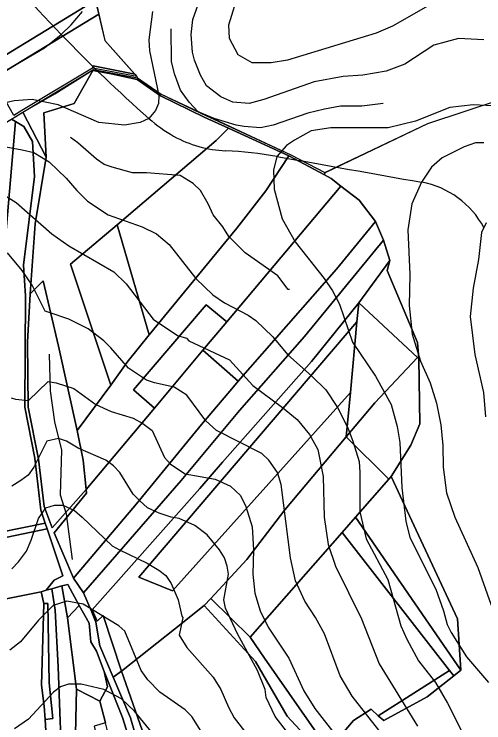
# Model space of a CAD drawing. Extents: x -510989 to -501240, y -1184665 to -1176098.
# Drawn here: x -503793 to -503447, y -1180465 to -1179942 of the extents above; entities that cross this region are included whole.
import ezdxf

# ---------------------------------------------------------------- set-up
doc = ezdxf.new("R2010")
doc.units = 0
for name, color, linetype in [('lesni_pozemek', 7, 'Continuous'), ('NAVRH_rozvodnice', 7, 'Continuous'), ('orna_puda', 7, 'Continuous'), ('ostatni_plocha_x_neplodna_puda', 7, 'Continuous'), ('ostatni_plocha_x_ostatni_komunikace', 7, 'Continuous'), ('popis', 7, 'Continuous'), ('STAV_povodi', 7, 'Continuous'), ('STAV_vyrazne_udolnice', 7, 'Continuous'), ('trvaly_travni_porost', 7, 'Continuous'), ('vrstevnice_01', 7, 'Continuous'), ('vrstevnice_02', 7, 'Continuous'), ('vrstevnice_03', 7, 'Continuous')]:
    doc.layers.add(name, color=color, linetype=linetype)

msp = doc.modelspace()

# ---------------------------------------------------------------- linework, layer by layer
at = {"layer": 'lesni_pozemek'}
for points in [[(-503739.72, -1179906.97), (-503738.89, -1179906.43), (-503732.57, -1179932.53), (-503734.75, -1179932.87), (-503814.36, -1179981.4), (-503829.88, -1179959.54), (-503850.36, -1179944.77), (-503856.46, -1179938.74), (-503830.42, -1179913.23), (-503773.13, -1179863.23)], [(-503734.75, -1179932.87), (-503732.57, -1179932.53), (-503730.3, -1179942.15), (-503808.55, -1179989.6), (-503809.42, -1179988.37), (-503813.66, -1179982.39), (-503814.36, -1179981.4)], [(-503730.3, -1179942.15), (-503725.9, -1179961.52), (-503703.88, -1179986.32), (-503734.54, -1179980.08), (-503735.04, -1179981.84), (-503787.15, -1180013.16), (-503793.05, -1180016.87), (-503808.55, -1179989.6)], [(-503734.34, -1179982.88), (-503734.68, -1179983.67), (-503748.48, -1180007.92), (-503770.98, -1180014.9), (-503769.23, -1180047.4), (-503786.45, -1180014.21), (-503762.81, -1180000.82)], [(-503515.91, -1180123.7), (-503517.74, -1180131.16), (-503495.28, -1180184.23), (-503494.41, -1180196.28), (-503495.44, -1180195.21), (-503538.71, -1180154.95)], [(-503538.71, -1180154.95), (-503495.44, -1180195.21), (-503526.9, -1180228.55), (-503547.94, -1180253.74), (-503544.88, -1180221), (-503540.02, -1180168.98)], [(-503495.44, -1180195.21), (-503494.41, -1180196.28), (-503493.58, -1180244.1), (-503500.39, -1180259.91), (-503514.7, -1180282.89), (-503516.51, -1180284.95), (-503547.94, -1180253.74), (-503526.9, -1180228.55)], [(-503516.51, -1180284.95), (-503514.7, -1180282.89), (-503465.95, -1180388.01), (-503463.48, -1180425.77), (-503541.03, -1180312.91)], [(-503550.9, -1180324.16), (-503541.03, -1180312.91), (-503463.48, -1180425.77), (-503468.64, -1180429.96), (-503471.79, -1180425.91)]]:
    msp.add_lwpolyline(points, close=True, dxfattribs=at)
msp.add_lwpolyline([(-503560.9, -1180484.48), (-503542.5, -1180462.78), (-503529.62, -1180454.54), (-503524.31, -1180459.37), (-503520.31, -1180463), (-503488.27, -1180445.42), (-503468.64, -1180429.96), (-503463.48, -1180425.77), (-503465.95, -1180388.01), (-503514.7, -1180282.89), (-503500.39, -1180259.91), (-503493.58, -1180244.1), (-503494.41, -1180196.28), (-503495.28, -1180184.23), (-503517.74, -1180131.16), (-503515.91, -1180123.7), (-503520.41, -1180108.75), (-503526.37, -1180095.04), (-503538.31, -1180079.18), (-503551.95, -1180068.87), (-503559.04, -1180063.22), (-503563.94, -1180060.52), (-503563.75, -1180058.92), (-503562.35, -1180058.44), (-503487.83, -1180022.8), (-503433.57, -1180004.75)], dxfattribs=at)
at = {"layer": 'NAVRH_rozvodnice'}
for centre, radius, start, end in [((-503116.61, -1179338.14), 891.41, 211.54526, 223.96737), ((-502936.49, -1179164.4), 1141.67, 223.96737, 228.46538), ((-503624.48, -1179941.08), 104.09, 228.4654, 240.8479), ((-503633.24, -1179956.78), 86.12, 240.8479, 267.5547), ((-503649.03, -1180326.6), 284.04, 79.8555, 87.5547), ((-489036.02, -1098657.19), 82682.42, 259.8554899, 259.9305171), ((-503503.72, -1180129.71), 64.71, 27.8339, 79.9305)]:
    msp.add_arc(centre, radius, start, end, dxfattribs=at)
at = {"layer": 'orna_puda'}
for points in [[(-503538.31, -1180079.18), (-503526.37, -1180095.04), (-503555.18, -1180130.01), (-503627.54, -1180212.64), (-503653.59, -1180189.87), (-503636.07, -1180169.01), (-503551.95, -1180068.87)], [(-503520.41, -1180108.75), (-503515.91, -1180123.7), (-503538.71, -1180154.95), (-503573.48, -1180198.15), (-503639.12, -1180272.33), (-503655.82, -1180291.92), (-503735.22, -1180381.24), (-503736.01, -1180381.88), (-503741.58, -1180368.82), (-503669.59, -1180285.87), (-503626.71, -1180234.33), (-503578.66, -1180179.87)], [(-503538.71, -1180154.95), (-503540.02, -1180168.98), (-503700.91, -1180357.14), (-503676.15, -1180367.39), (-503544.88, -1180221), (-503547.94, -1180253.74), (-503593.3, -1180307.5), (-503621.25, -1180344.07), (-503647.82, -1180372.96), (-503652.8, -1180378.11), (-503674.52, -1180395.58), (-503713.65, -1180426.52), (-503727.12, -1180385.49), (-503731.52, -1180389.56), (-503735.22, -1180381.24), (-503655.82, -1180291.92), (-503639.12, -1180272.33), (-503573.48, -1180198.15)], [(-503540.02, -1180168.98), (-503544.88, -1180221), (-503676.15, -1180367.39), (-503700.91, -1180357.14)], [(-503653.59, -1180189.87), (-503627.54, -1180212.64), (-503631.15, -1180216.76), (-503654.78, -1180244.55), (-503702.55, -1180303.1), (-503749.02, -1180357.85), (-503763.37, -1180324.45), (-503739.35, -1180295.26), (-503739.74, -1180292.46), (-503689.37, -1180232.48)], [(-503772.81, -1180368.05), (-503771.03, -1180376.52), (-503772.67, -1180436.87), (-503770.64, -1180452.21), (-503769.94, -1180462.16), (-503769.34, -1180470.46), (-503769.26, -1180497.09), (-503772.8, -1180577.92), (-503796.47, -1180570.18), (-503807.92, -1180566.86), (-503812.14, -1180456.03), (-503816.01, -1180376.68)], [(-503765.09, -1180365.76), (-503762.45, -1180381.47), (-503760.37, -1180423.43), (-503758.83, -1180463.39), (-503757.69, -1180492.82), (-503750.14, -1180547.15), (-503744.07, -1180590.17), (-503754.07, -1180585.16), (-503767.53, -1180579.65), (-503772.8, -1180577.92), (-503769.26, -1180497.09), (-503769.34, -1180470.46), (-503769.94, -1180462.16), (-503764.35, -1180461.35), (-503766.87, -1180435.22), (-503768.06, -1180376.63), (-503771.03, -1180376.52), (-503772.81, -1180368.05), (-503769.18, -1180366.9)], [(-503771.03, -1180376.52), (-503768.06, -1180376.63), (-503766.87, -1180435.22), (-503764.35, -1180461.35), (-503769.94, -1180462.16), (-503770.64, -1180452.21), (-503772.67, -1180436.87)]]:
    msp.add_lwpolyline(points, close=True, dxfattribs=at)
at = {"layer": 'ostatni_plocha_x_neplodna_puda'}
for points in [[(-503647.82, -1180372.96), (-503618.88, -1180401.57), (-503608.17, -1180417.04), (-503564.35, -1180479.57), (-503560.9, -1180484.48), (-503566.29, -1180490.75), (-503575.67, -1180476.65), (-503591.61, -1180459.66), (-503614.95, -1180419.46), (-503652.8, -1180378.11)], [(-503735.22, -1180381.24), (-503731.52, -1180389.56), (-503727.12, -1180385.49), (-503713.65, -1180426.52), (-503719.8, -1180430.97), (-503729.59, -1180407.83), (-503732.47, -1180390.32), (-503736.01, -1180381.88)], [(-503719.8, -1180430.97), (-503713.65, -1180426.52), (-503689.92, -1180494.6), (-503689, -1180525.44), (-503688.75, -1180533.78), (-503688.45, -1180544.17), (-503685.65, -1180556.05), (-503684.4, -1180561.26), (-503676.52, -1180594.14), (-503692.47, -1180542.56), (-503693.19, -1180508.59), (-503706.98, -1180460.95)]]:
    msp.add_lwpolyline(points, close=True, dxfattribs=at)
at = {"layer": 'ostatni_plocha_x_ostatni_komunikace'}
msp.add_lwpolyline([(-503735.04, -1179981.84), (-503734.54, -1179980.08), (-503703.88, -1179986.32), (-503702.46, -1179987.92)], close=True, dxfattribs=at)
msp.add_lwpolyline([(-503696.75, -1180512.63), (-503713.01, -1180460.58), (-503726.48, -1180426.71), (-503732.16, -1180411.85), (-503736.19, -1180404.78), (-503737.54, -1180391.11), (-503744.74, -1180378.02), (-503753.2, -1180362.63), (-503757.65, -1180363.7), (-503765.09, -1180365.76), (-503769.18, -1180366.9), (-503763.34, -1180359.44), (-503756.97, -1180356.3), (-503768.35, -1180321.6), (-503769.85, -1180317.31), (-503773.18, -1180307.73), (-503777.46, -1180269.44), (-503785.02, -1180231.74), (-503784.54, -1180149.74), (-503785.9, -1180127.13), (-503777.79, -1180061.88), (-503779.17, -1180036.08), (-503785.72, -1180024.94), (-503791.84, -1180021.15), (-503794.68, -1180019.4), (-503786.45, -1180014.21), (-503769.23, -1180047.4), (-503777.27, -1180096.62), (-503780.93, -1180148.2), (-503783.05, -1180183.98), (-503782.47, -1180231.82), (-503774.72, -1180270.16), (-503770.54, -1180305.07), (-503764.85, -1180320.92), (-503739.74, -1180292.46), (-503739.35, -1180295.26), (-503763.37, -1180324.45), (-503749.02, -1180357.85), (-503741.58, -1180368.82), (-503736.01, -1180381.88), (-503732.47, -1180390.32), (-503729.59, -1180407.83), (-503719.8, -1180430.97), (-503706.98, -1180460.95), (-503693.19, -1180508.59)], dxfattribs=at)
at = {"layer": 'popis'}
for points in [[(-504019.54, -1179546.32), (-504002.87, -1179565.2), (-503995.32, -1179572.94), (-503964.42, -1179597.45), (-503957.41, -1179604.07), (-503939.59, -1179628.24), (-503901.28, -1179681.19), (-503861.82, -1179734.67), (-503798.49, -1179821.46), (-503769.82, -1179864.21), (-503738.89, -1179906.43), (-503725.9, -1179961.52), (-503702.46, -1179987.92), (-503701.77, -1179988.97)], [(-504048.98, -1180161.22), (-504011.78, -1180148.29), (-504007.86, -1180145.91), (-503990.15, -1180132.87), (-503987.04, -1180130.15), (-503960.24, -1180106.7), (-503927.46, -1180074.3), (-503922.73, -1180073.6), (-503901.14, -1180070.65), (-503859.03, -1180059.9), (-503844.06, -1180050.47), (-503799.7, -1180022.55), (-503786.45, -1180014.21), (-503734.34, -1179982.88), (-503701.77, -1179988.97), (-503684.43, -1180001.16), (-503621.98, -1180030.42), (-503588.83, -1180045.68), (-503563.75, -1180058.92), (-503487.83, -1180022.8), (-503433.57, -1180004.75)]]:
    msp.add_lwpolyline(points, dxfattribs=at)
at = {"layer": 'STAV_povodi'}
for centre, radius, start, end in [((-503116.61, -1179338.14), 891.41, 211.54526, 223.96737), ((-502936.49, -1179164.4), 1141.67, 223.96737, 228.46538), ((-503624.48, -1179941.08), 104.09, 228.4654, 240.8479), ((-503633.24, -1179956.78), 86.12, 240.8479, 267.5547), ((-503649.03, -1180326.6), 284.04, 79.8555, 87.5547), ((-489036.02, -1098657.19), 82682.42, 259.8554899, 259.9305171), ((-503503.72, -1180129.71), 64.71, 27.8339, 79.9305)]:
    msp.add_arc(centre, radius, start, end, dxfattribs=at)
at = {"layer": 'STAV_vyrazne_udolnice'}
msp.add_lwpolyline([(-503767.01, -1180192.81), (-503766.2, -1180219.72), (-503762.99, -1180242.62), (-503757.76, -1180263.51), (-503758.97, -1180296.45), (-503754.55, -1180310.52), (-503750.13, -1180344.26)], dxfattribs=at)
at = {"layer": 'trvaly_travni_porost'}
for points in [[(-503734.68, -1179983.67), (-503721.16, -1179986.08), (-503702.19, -1179990.31), (-503684.86, -1180002.38), (-503652.72, -1180018.06), (-503634.8, -1180026.23), (-503643.9, -1180035.19), (-503716.89, -1180097.31), (-503751.19, -1180126.48), (-503721.51, -1180215.67), (-503746.45, -1180249.13), (-503760, -1180186.9), (-503771.47, -1180138.68), (-503780.93, -1180148.2), (-503777.27, -1180096.62), (-503769.23, -1180047.4), (-503770.98, -1180014.9), (-503748.48, -1180007.92)], [(-503734.34, -1179982.88), (-503701.77, -1179988.97), (-503684.43, -1180001.16), (-503655.14, -1180015.15), (-503588.83, -1180045.68), (-503563.75, -1180058.92), (-503563.94, -1180060.52), (-503590.28, -1180046.41), (-503634.8, -1180026.23), (-503652.72, -1180018.06), (-503684.86, -1180002.38), (-503702.19, -1179990.31), (-503721.16, -1179986.08), (-503734.68, -1179983.67)], [(-503794.68, -1180019.4), (-503791.84, -1180021.15), (-503804.67, -1180167.48), (-503807.65, -1180166.51), (-503854.89, -1180334.69), (-503769.85, -1180317.31), (-503768.35, -1180321.6), (-503797.9, -1180327.72), (-503841.03, -1180335.95), (-503906.62, -1180348.22), (-503919.18, -1180385.93), (-503923.37, -1180385.97), (-503911.34, -1180350.01), (-503909.14, -1180345.37), (-503884.12, -1180340.58), (-503855.36, -1180270.49), (-503811.63, -1180165.3), (-503817.03, -1180163.63), (-503836.78, -1180157.15), (-503815.45, -1180088.11), (-503805.66, -1180056.4), (-503799.7, -1180022.55)], [(-503791.84, -1180021.15), (-503785.72, -1180024.94), (-503779.17, -1180036.08), (-503777.79, -1180061.88), (-503785.9, -1180127.13), (-503784.54, -1180149.74), (-503785.02, -1180231.74), (-503777.46, -1180269.44), (-503773.18, -1180307.73), (-503769.85, -1180317.31), (-503854.89, -1180334.69), (-503807.65, -1180166.51), (-503804.67, -1180167.48)], [(-503634.8, -1180026.23), (-503590.28, -1180046.41), (-503607.22, -1180072.3), (-503628.63, -1180099.93), (-503693.2, -1180178.45), (-503716.89, -1180097.31), (-503643.9, -1180035.19)], [(-503563.94, -1180060.52), (-503559.04, -1180063.22), (-503551.95, -1180068.87), (-503636.07, -1180169.01), (-503651.12, -1180156.35), (-503704.76, -1180219.18), (-503689.37, -1180232.48), (-503739.74, -1180292.46), (-503741.95, -1180270.92), (-503746.45, -1180249.13), (-503721.51, -1180215.67), (-503709.37, -1180198.59), (-503693.2, -1180178.45), (-503628.63, -1180099.93), (-503607.22, -1180072.3), (-503590.28, -1180046.41)], [(-503751.19, -1180126.48), (-503716.89, -1180097.31), (-503693.2, -1180178.45), (-503709.37, -1180198.59), (-503721.51, -1180215.67)], [(-503520.41, -1180108.75), (-503578.66, -1180179.87), (-503626.71, -1180234.33), (-503669.59, -1180285.87), (-503741.58, -1180368.82), (-503749.02, -1180357.85), (-503702.55, -1180303.1), (-503654.78, -1180244.55), (-503631.15, -1180216.76), (-503627.54, -1180212.64), (-503555.18, -1180130.01), (-503526.37, -1180095.04)], [(-503771.47, -1180138.68), (-503760, -1180186.9), (-503746.45, -1180249.13), (-503741.95, -1180270.92), (-503739.74, -1180292.46), (-503764.85, -1180320.92), (-503770.54, -1180305.07), (-503774.72, -1180270.16), (-503782.47, -1180231.82), (-503783.05, -1180183.98), (-503780.93, -1180148.2)], [(-503651.12, -1180156.35), (-503636.07, -1180169.01), (-503653.59, -1180189.87), (-503689.37, -1180232.48), (-503704.76, -1180219.18)], [(-503547.94, -1180253.74), (-503516.51, -1180284.95), (-503541.03, -1180312.91), (-503550.9, -1180324.16), (-503618.88, -1180401.57), (-503647.82, -1180372.96), (-503621.25, -1180344.07), (-503593.3, -1180307.5)], [(-503768.35, -1180321.6), (-503756.97, -1180356.3), (-503763.34, -1180359.44), (-503769.18, -1180366.9), (-503772.81, -1180368.05), (-503816.01, -1180376.68), (-503861.57, -1180383.19), (-503874.64, -1180385.39), (-503919.18, -1180385.93), (-503906.62, -1180348.22), (-503841.03, -1180335.95), (-503797.9, -1180327.72)], [(-503550.9, -1180324.16), (-503471.79, -1180425.91), (-503524.31, -1180459.37), (-503529.62, -1180454.54), (-503542.5, -1180462.78), (-503560.9, -1180484.48), (-503564.35, -1180479.57), (-503608.17, -1180417.04), (-503618.88, -1180401.57)], [(-503757.65, -1180363.7), (-503753.52, -1180387.27), (-503746.91, -1180439.71), (-503747.73, -1180484.15), (-503744.57, -1180506.85), (-503740.31, -1180529.44), (-503729.16, -1180561.58), (-503716.52, -1180607.77), (-503724.98, -1180601.86), (-503738.37, -1180593.05), (-503744.07, -1180590.17), (-503750.14, -1180547.15), (-503757.69, -1180492.82), (-503758.83, -1180463.39), (-503760.37, -1180423.43), (-503762.45, -1180381.47), (-503765.09, -1180365.76)], [(-503753.2, -1180362.63), (-503744.74, -1180378.02), (-503753.52, -1180387.27), (-503757.65, -1180363.7)], [(-503753.52, -1180387.27), (-503744.74, -1180378.02), (-503737.54, -1180391.11), (-503736.19, -1180404.78), (-503732.16, -1180411.85), (-503726.48, -1180426.71), (-503724.05, -1180438.14), (-503729.53, -1180448.69), (-503746.91, -1180439.71)], [(-503726.48, -1180426.71), (-503713.01, -1180460.58), (-503696.75, -1180512.63), (-503696.59, -1180543.15), (-503704.02, -1180544.16), (-503717.04, -1180497.98), (-503725.47, -1180464.73), (-503729.53, -1180448.69), (-503724.05, -1180438.14)], [(-503468.64, -1180429.96), (-503488.27, -1180445.42), (-503520.31, -1180463), (-503524.31, -1180459.37), (-503471.79, -1180425.91)], [(-503729.53, -1180448.69), (-503725.47, -1180464.73), (-503733.78, -1180467.17), (-503723.22, -1180510.94), (-503709.35, -1180556.54), (-503695.26, -1180597.21), (-503688.13, -1180596.99), (-503679.01, -1180626.08), (-503671.81, -1180626.52), (-503669.23, -1180643.33), (-503670.51, -1180641.89), (-503682.52, -1180632.67), (-503694.15, -1180623.39), (-503716.52, -1180607.77), (-503729.16, -1180561.58), (-503740.31, -1180529.44), (-503744.57, -1180506.85), (-503747.73, -1180484.15), (-503746.91, -1180439.71)]]:
    msp.add_lwpolyline(points, close=True, dxfattribs=at)
msp.add_lwpolyline([(-503689.92, -1180494.6), (-503713.65, -1180426.52), (-503674.52, -1180395.58), (-503652.8, -1180378.11), (-503614.95, -1180419.46), (-503591.61, -1180459.66), (-503575.67, -1180476.65)], dxfattribs=at)
at = {"layer": 'vrstevnice_01'}
for points in [[(-503979.5, -1179928), (-503946.69, -1179956), (-503927.19, -1179969), (-503902.19, -1179980), (-503878.91, -1179986), (-503861, -1179990), (-503834.91, -1179992), (-503828.81, -1179992), (-503811.59, -1179989), (-503796, -1179982), (-503770.31, -1179967), (-503758.19, -1179957), (-503750.69, -1179950), (-503742.5, -1179940)], [(-503446.5, -1179961), (-503465.19, -1179960), (-503483.31, -1179965), (-503504.69, -1179979), (-503518.5, -1179984), (-503535.81, -1179987), (-503550.19, -1179988), (-503571.69, -1179992), (-503608.59, -1180005), (-503619.41, -1180008), (-503631.5, -1180007), (-503640.31, -1180003), (-503650.91, -1179995), (-503655.5, -1179987), (-503659.91, -1179976), (-503661.41, -1179970), (-503662.19, -1179957), (-503661.09, -1179946), (-503654.31, -1179927)], [(-503798.81, -1180040), (-503786.81, -1180042), (-503778.19, -1180044), (-503767, -1180051), (-503754.5, -1180063), (-503746.69, -1180072), (-503738.59, -1180080), (-503723.5, -1180090), (-503698.41, -1180099), (-503687.91, -1180104), (-503678.41, -1180112), (-503658.81, -1180137), (-503646.31, -1180149), (-503637.69, -1180155), (-503620.31, -1180164), (-503614.59, -1180168), (-503602.09, -1180180), (-503591.19, -1180193), (-503573.31, -1180209), (-503562.91, -1180219), (-503554.31, -1180232), (-503546.81, -1180247), (-503543, -1180257), (-503538.41, -1180272), (-503537.81, -1180280), (-503537.81, -1180309), (-503533.31, -1180329), (-503517.31, -1180359), (-503507.69, -1180393), (-503503.19, -1180403), (-503494.59, -1180419), (-503482.19, -1180435), (-503473.31, -1180450), (-503449.81, -1180497)], [(-503446.5, -1180037), (-503452.59, -1180037), (-503461, -1180040), (-503477.19, -1180048), (-503485.19, -1180055), (-503492.41, -1180066), (-503499.59, -1180082), (-503502.41, -1180101), (-503501.09, -1180134)], [(-503523.81, -1180470), (-503543.5, -1180445), (-503552.41, -1180430), (-503564.09, -1180399), (-503570.69, -1180387), (-503578.41, -1180375), (-503585.31, -1180360), (-503589.09, -1180343), (-503595.81, -1180289), (-503598.59, -1180280), (-503604.91, -1180271), (-503610.09, -1180266), (-503643.5, -1180249), (-503651.41, -1180242), (-503665.5, -1180223), (-503674.91, -1180217), (-503689.31, -1180214), (-503695.19, -1180212), (-503708.59, -1180203), (-503721.5, -1180188), (-503726.59, -1180183), (-503738.19, -1180174), (-503752.41, -1180167), (-503767.09, -1180162), (-503769.81, -1180161), (-503779.59, -1180142), (-503786.91, -1180131), (-503797.81, -1180118)], [(-503501.09, -1180134), (-503501.5, -1180157), (-503499.31, -1180178), (-503493.09, -1180198), (-503486.09, -1180214), (-503481.5, -1180229), (-503478.31, -1180245), (-503476.81, -1180260), (-503476.59, -1180276), (-503473.91, -1180295), (-503467.91, -1180313), (-503450.81, -1180350), (-503441.31, -1180377), (-503434.41, -1180394), (-503427.19, -1180404), (-503398.69, -1180438), (-503379.41, -1180467)], [(-503589.5, -1180474), (-503600.31, -1180460), (-503606.91, -1180446), (-503607.81, -1180440), (-503613.31, -1180426), (-503628.09, -1180399), (-503637, -1180380), (-503638.09, -1180374), (-503634.69, -1180355), (-503635.69, -1180349), (-503637.81, -1180343), (-503641.31, -1180337), (-503650.41, -1180326), (-503659.59, -1180319), (-503671.09, -1180314), (-503677, -1180313), (-503685.81, -1180310), (-503694.5, -1180306), (-503700.19, -1180301), (-503705, -1180296), (-503714.81, -1180280), (-503719.59, -1180275), (-503725.31, -1180271), (-503745.69, -1180262), (-503754.09, -1180257), (-503760, -1180255), (-503768.59, -1180257), (-503778.31, -1180276), (-503782.41, -1180282), (-503787.91, -1180286), (-503794.59, -1180290)], [(-503649.69, -1180479), (-503661.81, -1180460), (-503666.81, -1180455), (-503685.41, -1180442), (-503694.31, -1180433), (-503699.19, -1180426), (-503711.09, -1180397), (-503715.5, -1180393), (-503742, -1180377), (-503753.91, -1180375), (-503764.09, -1180378), (-503774.91, -1180389), (-503788.19, -1180405), (-503795.91, -1180411)]]:
    msp.add_lwpolyline(points, dxfattribs=at)
at = {"layer": 'vrstevnice_02'}
for points in [[(-503690.69, -1179940), (-503693.5, -1179961), (-503693, -1179969), (-503686, -1180002), (-503686.31, -1180008), (-503688.69, -1180013), (-503693.5, -1180019), (-503699.91, -1180022), (-503711.31, -1180024), (-503730.41, -1180022), (-503760.31, -1180009), (-503779.41, -1180005), (-503792.69, -1180006), (-503836.31, -1180016), (-503863.91, -1180019), (-503888, -1180017), (-503899.91, -1180014), (-503926.59, -1180007), (-503948.31, -1179999), (-503971.09, -1179988), (-504000.91, -1179966), (-504046.91, -1179920)], [(-503480.69, -1179932), (-503513.91, -1179951), (-503525.91, -1179956), (-503591.31, -1179976), (-503603.31, -1179978), (-503617.19, -1179978), (-503627.59, -1179972), (-503634, -1179960), (-503634.41, -1179950), (-503626.81, -1179925)], [(-503435.19, -1180010), (-503454.31, -1180009), (-503471.5, -1180011), (-503496.81, -1180021), (-503516.91, -1180026)], [(-503516.91, -1180026), (-503559.31, -1180026), (-503573.81, -1180028), (-503586.09, -1180035), (-503592.09, -1180039), (-503599, -1180047), (-503601.69, -1180057), (-503601.09, -1180071), (-503595.09, -1180093), (-503585.59, -1180110), (-503564.19, -1180137), (-503558, -1180146), (-503552.91, -1180156), (-503543.41, -1180184), (-503526.41, -1180209), (-503514.91, -1180230), (-503510.41, -1180246), (-503508.41, -1180258), (-503507, -1180291), (-503504, -1180316), (-503501.09, -1180328), (-503481.81, -1180366), (-503476.19, -1180382), (-503473.59, -1180392), (-503470.69, -1180398), (-503459.31, -1180416), (-503443, -1180435)], [(-503802.41, -1180074), (-503791.19, -1180081), (-503764.91, -1180104), (-503752.41, -1180113), (-503719.41, -1180132), (-503710.09, -1180141), (-503690.41, -1180167), (-503672.31, -1180179), (-503665.81, -1180181), (-503664, -1180183), (-503634, -1180197), (-503616.81, -1180216), (-503594.91, -1180232), (-503584.09, -1180241), (-503575.09, -1180252), (-503568.81, -1180263), (-503565, -1180283), (-503564.19, -1180313), (-503561.19, -1180333), (-503555.81, -1180349), (-503536.59, -1180388), (-503523.69, -1180421), (-503495.5, -1180467)], [(-503444.69, -1180096), (-503448.31, -1180103), (-503450.31, -1180123), (-503454.41, -1180144), (-503456.5, -1180165), (-503453.09, -1180193), (-503446.69, -1180221), (-503445.31, -1180239)], [(-503795.09, -1180225), (-503791.81, -1180226), (-503782.31, -1180227), (-503767.81, -1180213), (-503761.81, -1180214), (-503748.91, -1180218), (-503732.5, -1180230), (-503721.31, -1180235), (-503705, -1180240), (-503697.81, -1180244), (-503691.09, -1180249), (-503682, -1180269), (-503677.5, -1180274), (-503666.59, -1180281), (-503644.5, -1180285), (-503633.31, -1180290), (-503625.91, -1180297), (-503622.09, -1180305), (-503617.41, -1180320), (-503616.31, -1180337), (-503616.69, -1180355), (-503615.31, -1180369), (-503611.5, -1180382), (-503605.41, -1180394), (-503590.31, -1180417), (-503579.31, -1180441), (-503571, -1180454), (-503556.31, -1180473)], [(-503794.5, -1180351), (-503789.5, -1180346), (-503783.81, -1180338), (-503780.31, -1180330), (-503774.91, -1180314), (-503769.31, -1180306), (-503763, -1180304), (-503757, -1180304), (-503748.31, -1180308), (-503742.59, -1180313), (-503720.59, -1180334), (-503715.09, -1180337), (-503694.81, -1180347), (-503686.09, -1180352), (-503681, -1180356), (-503677, -1180362), (-503671.91, -1180374), (-503669.09, -1180386), (-503668.31, -1180387), (-503671.09, -1180400), (-503665.59, -1180409), (-503646, -1180431), (-503640.31, -1180440), (-503634.69, -1180453), (-503630.59, -1180461), (-503621.31, -1180473)], [(-503688.5, -1180475), (-503704, -1180456), (-503713.69, -1180447), (-503726.69, -1180440), (-503743.5, -1180436), (-503752.69, -1180436), (-503758.69, -1180438), (-503763.69, -1180442), (-503782.31, -1180462), (-503792.5, -1180469)]]:
    msp.add_lwpolyline(points, dxfattribs=at)
at = {"layer": 'vrstevnice_03'}
for points in [[(-503520.69, -1180008), (-503536.5, -1180010), (-503552.19, -1180010), (-503564.09, -1180012), (-503576.31, -1180015), (-503601.81, -1180024), (-503611.09, -1180026), (-503623.19, -1180025), (-503629.19, -1180024), (-503645.41, -1180019), (-503657.19, -1180014), (-503663.81, -1180007), (-503670.19, -1179998), (-503674.59, -1179986), (-503676.69, -1179977), (-503676.91, -1179953)], [(-503589.81, -1180145), (-503590.81, -1180145), (-503598.41, -1180135), (-503622.41, -1180118), (-503634.5, -1180106), (-503639, -1180099), (-503646, -1180090), (-503649.81, -1180082), (-503655.41, -1180072), (-503660.81, -1180067), (-503670.31, -1180061), (-503695.09, -1180059), (-503705.59, -1180059), (-503720.41, -1180055), (-503726.31, -1180053), (-503732, -1180049), (-503745.81, -1180037), (-503751.19, -1180033)]]:
    msp.add_lwpolyline(points, dxfattribs=at)

doc.saveas('drawing.dxf')
